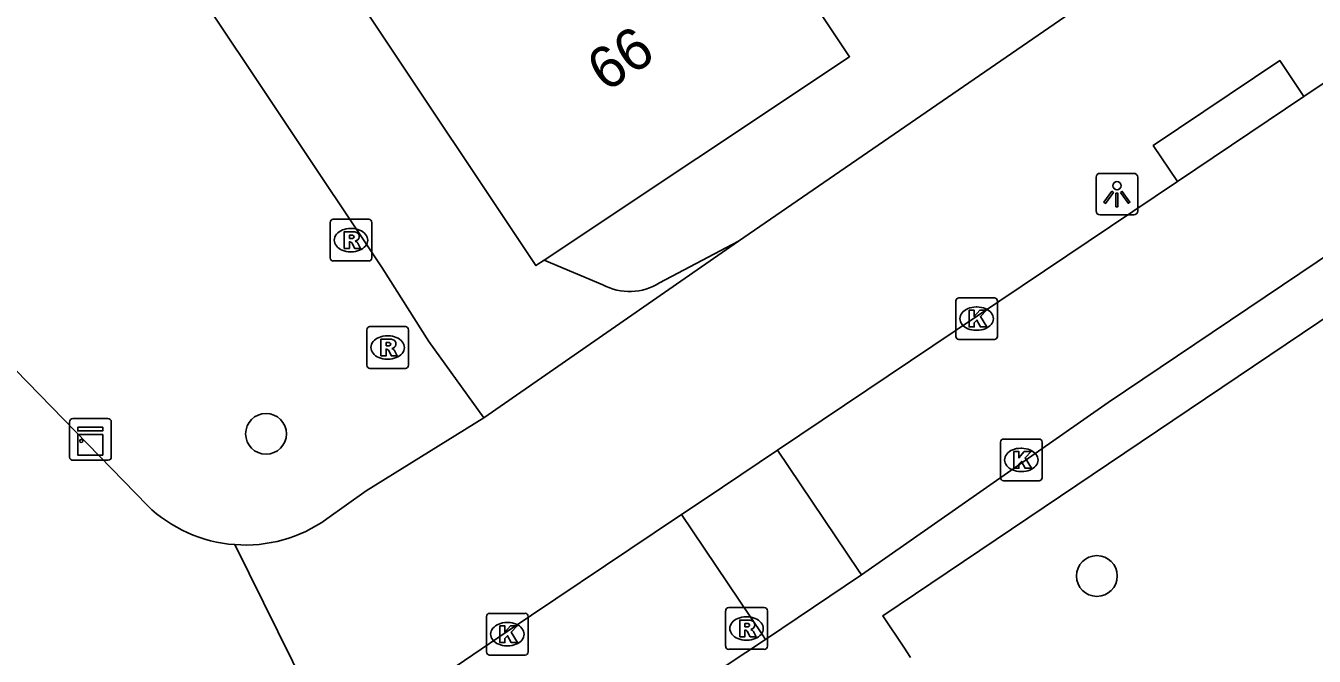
# Model space of a CAD drawing. Extents: x 159961 to 160856, y 382704 to 383353.
# Drawn here: x 160395.57 to 160426.46, y 382866.43 to 382881.55 of the extents above; entities that cross this region are included whole.
import ezdxf

# ---------------------------------------------------------------- set-up
doc = ezdxf.new("R2010")
doc.units = 0
for name, color, linetype in [('IMGEO_Boom', 7, 'Continuous'), ('IMGEO_Kast', 7, 'Continuous'), ('IMGEO_Kolk', 7, 'Continuous'), ('IMGEO_Lichtpunt', 7, 'Continuous'), ('IMGEO_Pand', 7, 'Continuous'), ('IMGEO_Pand_nummerreeks', 7, 'Continuous'), ('IMGEO_Rijbaan_lokaal_open', 7, 'Continuous'), ('IMGEO_Rioolput', 7, 'Continuous'), ('IMGEO_Voetpad_open', 7, 'Continuous')]:
    doc.layers.add(name, color=color, linetype=linetype)

msp = doc.modelspace()

# ---------------------------------------------------------------- linework, layer by layer
at = {"layer": 'IMGEO_Boom'}
for centre in [(160401.332, 382871.765), (160421.253, 382868.356)]:
    msp.add_circle(centre, 0.489, dxfattribs=at)
at = {"layer": 'IMGEO_Kast'}
for p, q in [((160396.697, 382872.131), (160397.538, 382872.131)), ((160397.538, 382872.131), (160396.697, 382872.131)), ((160396.622, 382871.206), (160396.622, 382872.047)), ((160396.622, 382872.047), (160396.622, 382871.206)), ((160397.622, 382872.056), (160397.622, 382871.215)), ((160397.622, 382871.215), (160397.622, 382872.056)), ((160397.547, 382871.131), (160396.706, 382871.131)), ((160396.706, 382871.131), (160397.547, 382871.131))]:
    msp.add_line(p, q, dxfattribs=at)
for points in [[(160396.817, 382871.921), (160397.417, 382871.921), (160397.417, 382871.836), (160396.817, 382871.836), (160396.817, 382871.921)], [(160396.817, 382871.746), (160397.417, 382871.746), (160397.417, 382871.257), (160396.817, 382871.257), (160396.817, 382871.746)]]:
    msp.add_lwpolyline(points, dxfattribs=at)
msp.add_circle((160396.901, 382871.595), 0.0377, dxfattribs=at)
for centre, start, end in [((160396.7, 382872.053), 92.4484, 184.2845), ((160396.7, 382872.053), 92.4484, 184.2845), ((160397.544, 382872.053), 2.4484, 94.2845), ((160397.544, 382872.053), 2.4484, 94.2845), ((160396.7, 382871.209), 182.4484, 274.2845), ((160396.7, 382871.209), 182.4484, 274.2845), ((160397.544, 382871.209), 272.4484, 4.2845), ((160397.544, 382871.209), 272.4484, 4.2845)]:
    msp.add_arc(centre, 0.0779, start, end, dxfattribs=at)
at = {"layer": 'IMGEO_Kolk'}
for p, q in [((160417.869, 382874.101), (160417.869, 382874.953)), ((160417.944, 382875.027), (160418.796, 382875.027)), ((160418.87, 382874.953), (160418.87, 382874.101)), ((160418.357, 382874.807), (160418.382, 382874.807)), ((160418.38, 382874.247), (160418.355, 382874.247)), ((160418.796, 382874.027), (160417.944, 382874.027)), ((160418.939, 382870.713), (160418.939, 382871.565)), ((160419.014, 382871.639), (160419.866, 382871.639)), ((160419.94, 382871.565), (160419.94, 382870.713)), ((160419.427, 382871.419), (160419.452, 382871.419)), ((160419.45, 382870.859), (160419.425, 382870.859)), ((160419.866, 382870.639), (160419.014, 382870.639)), ((160406.692, 382867.46), (160407.544, 382867.46)), ((160406.617, 382866.534), (160406.617, 382867.386)), ((160407.105, 382867.24), (160407.13, 382867.24)), ((160407.618, 382867.386), (160407.618, 382866.534)), ((160407.128, 382866.68), (160407.103, 382866.68)), ((160407.544, 382866.46), (160406.692, 382866.46))]:
    msp.add_line(p, q, dxfattribs=at)
for points in [[(160417.869, 382874.101), (160417.869, 382874.953)], [(160417.944, 382875.027), (160418.796, 382875.027)], [(160418.87, 382874.953), (160418.87, 382874.101)], [(160418.19, 382874.727), (160418.313, 382874.727), (160418.313, 382874.576), (160418.443, 382874.727), (160418.607, 382874.727), (160418.461, 382874.576), (160418.614, 382874.327), (160418.462, 382874.327), (160418.377, 382874.491), (160418.313, 382874.424), (160418.313, 382874.327), (160418.19, 382874.327), (160418.19, 382874.727)], [(160418.796, 382874.027), (160417.944, 382874.027)], [(160418.939, 382870.713), (160418.939, 382871.565)], [(160419.014, 382871.639), (160419.866, 382871.639)], [(160419.94, 382871.565), (160419.94, 382870.713)], [(160419.26, 382871.339), (160419.383, 382871.339), (160419.383, 382871.188), (160419.513, 382871.339), (160419.677, 382871.339), (160419.531, 382871.188), (160419.684, 382870.939), (160419.532, 382870.939), (160419.447, 382871.103), (160419.383, 382871.036), (160419.383, 382870.939), (160419.26, 382870.939), (160419.26, 382871.339)], [(160419.866, 382870.639), (160419.014, 382870.639)], [(160406.692, 382867.46), (160407.544, 382867.46)], [(160406.617, 382866.534), (160406.617, 382867.386)], [(160406.938, 382867.16), (160407.061, 382867.16), (160407.061, 382867.009), (160407.191, 382867.16), (160407.355, 382867.16), (160407.209, 382867.009), (160407.362, 382866.76), (160407.21, 382866.76), (160407.125, 382866.924), (160407.061, 382866.857), (160407.061, 382866.76), (160406.938, 382866.76), (160406.938, 382867.16)], [(160407.618, 382867.386), (160407.618, 382866.534)], [(160407.544, 382866.46), (160406.692, 382866.46)]]:
    msp.add_lwpolyline(points, dxfattribs=at)
for centre, start, end in [((160417.946, 382874.951), 91.552, 178.448), ((160417.946, 382874.951), 91.552, 178.448), ((160418.794, 382874.951), 1.552, 88.448), ((160418.794, 382874.951), 1.552, 88.448), ((160417.946, 382874.103), 181.552, 268.448), ((160417.946, 382874.103), 181.552, 268.448), ((160418.794, 382874.103), 271.552, 358.448), ((160418.794, 382874.103), 271.552, 358.448), ((160419.016, 382871.563), 91.552, 178.448), ((160419.016, 382871.563), 91.552, 178.448), ((160419.864, 382871.563), 1.552, 88.448), ((160419.864, 382871.563), 1.552, 88.448), ((160419.016, 382870.715), 181.552, 268.448), ((160419.016, 382870.715), 181.552, 268.448), ((160419.864, 382870.715), 271.552, 358.448), ((160419.864, 382870.715), 271.552, 358.448), ((160406.694, 382867.384), 91.552, 178.448), ((160406.694, 382867.384), 91.552, 178.448), ((160407.542, 382867.384), 1.552, 88.448), ((160407.542, 382867.384), 1.552, 88.448), ((160406.694, 382866.536), 181.552, 268.448), ((160406.694, 382866.536), 181.552, 268.448), ((160407.542, 382866.536), 271.552, 358.448), ((160407.542, 382866.536), 271.552, 358.448)]:
    msp.add_arc(centre, 0.0765, start, end, dxfattribs=at)
for centre, major_axis, ratio, start_param, end_param in [((160418.356, 382874.527), (-0.387, 0.002), 0.722429, 4.712389, 7.853982), ((160418.381, 382874.527), (-0.39, 0.002), 0.717154, 1.570796, 4.712389), ((160419.426, 382871.139), (-0.387, 0.002), 0.722429, 4.712389, 7.853982), ((160419.451, 382871.139), (-0.39, 0.002), 0.717154, 1.570796, 4.712389), ((160407.104, 382866.96), (-0.387, 0.002), 0.722429, 4.712389, 7.853982), ((160407.129, 382866.96), (-0.39, 0.002), 0.717154, 1.570796, 4.712389)]:
    msp.add_ellipse(centre, major_axis=major_axis, ratio=ratio, start_param=start_param, end_param=end_param, dxfattribs=at)
at = {"layer": 'IMGEO_Lichtpunt'}
for p, q in [((160422.137, 382878.012), (160421.329, 382878.012)), ((160422.137, 382878.012), (160421.329, 382878.012)), ((160421.235, 382877.917), (160421.235, 382877.11)), ((160421.235, 382877.917), (160421.235, 382877.11)), ((160422.231, 382877.11), (160422.231, 382877.917)), ((160422.231, 382877.11), (160422.231, 382877.917)), ((160421.329, 382877.016), (160422.137, 382877.016)), ((160421.329, 382877.016), (160422.137, 382877.016))]:
    msp.add_line(p, q, dxfattribs=at)
for points in [[(160421.609, 382877.581), (160421.648, 382877.553), (160421.46, 382877.291), (160421.422, 382877.318), (160421.609, 382877.581)], [(160421.711, 382877.533), (160421.758, 382877.533), (160421.758, 382877.211), (160421.711, 382877.211), (160421.711, 382877.533)], [(160421.821, 382877.553), (160421.859, 382877.58), (160422.046, 382877.318), (160422.007, 382877.29), (160421.821, 382877.553)]]:
    msp.add_lwpolyline(points, dxfattribs=at)
msp.add_circle((160421.734, 382877.715), 0.0994, dxfattribs=at)
for centre, start, end in [((160421.329, 382877.917), 90, 180), ((160421.329, 382877.917), 90, 180), ((160422.137, 382877.917), 0, 90), ((160422.137, 382877.917), 0, 90), ((160421.329, 382877.11), 180, 270), ((160421.329, 382877.11), 180, 270), ((160422.137, 382877.11), 270, 0), ((160422.137, 382877.11), 270, 360)]:
    msp.add_arc(centre, 0.0946, start, end, dxfattribs=at)
at = {"layer": 'IMGEO_Pand'}
for points in [[(160411.318, 382886.819), (160415.322, 382880.808), (160408.003, 382875.932)], [(160408.003, 382875.932), (160407.803, 382875.799), (160403.799, 382881.809)]]:
    msp.add_lwpolyline(points, dxfattribs=at)
at = {"layer": 'IMGEO_Rijbaan_lokaal_open'}
for points in [[(160458.264, 382897.258), (160421.52, 382872.518), (160415.611, 382868.38)], [(160426.218, 382879.854), (160426.869, 382880.292)], [(160423.183, 382877.815), (160426.218, 382879.854)], [(160413.594, 382871.373), (160423.183, 382877.815)], [(160413.594, 382871.373), (160411.835, 382870.191), (160411.294, 382869.828)], [(160415.611, 382868.38), (160415.535, 382868.488), (160413.594, 382871.373)], [(160411.294, 382869.828), (160410.639, 382869.388), (160407.114, 382867.023), (160402.993, 382864.227)], [(160413.308, 382866.834), (160413.237, 382866.941), (160411.294, 382869.828)], [(160415.611, 382868.38), (160413.308, 382866.834)], [(160406.587, 382862.392), (160413.308, 382866.834)]]:
    msp.add_lwpolyline(points, dxfattribs=at)
at = {"layer": 'IMGEO_Rioolput'}
for p, q in [((160402.868, 382875.984), (160402.868, 382876.836)), ((160402.943, 382876.91), (160403.795, 382876.91)), ((160403.869, 382876.836), (160403.869, 382875.984)), ((160403.356, 382876.69), (160403.381, 382876.69)), ((160403.379, 382876.13), (160403.354, 382876.13)), ((160403.795, 382875.91), (160402.943, 382875.91)), ((160403.747, 382873.409), (160403.747, 382874.261)), ((160403.822, 382874.335), (160404.674, 382874.335)), ((160404.748, 382874.261), (160404.748, 382873.409)), ((160404.235, 382874.115), (160404.26, 382874.115)), ((160404.674, 382873.335), (160403.822, 382873.335)), ((160404.258, 382873.555), (160404.233, 382873.555)), ((160412.352, 382866.671), (160412.352, 382867.523)), ((160412.427, 382867.597), (160413.279, 382867.597)), ((160413.353, 382867.523), (160413.353, 382866.671)), ((160412.84, 382867.377), (160412.865, 382867.377)), ((160412.863, 382866.817), (160412.838, 382866.817)), ((160413.279, 382866.597), (160412.427, 382866.597))]:
    msp.add_line(p, q, dxfattribs=at)
for points in [[(160402.868, 382875.984), (160402.868, 382876.836)], [(160402.943, 382876.91), (160403.795, 382876.91)], [(160403.869, 382876.836), (160403.869, 382875.984)], [(160403.457, 382876.608), (160403.205, 382876.61), (160403.205, 382876.21)], [(160403.383, 382876.529), (160403.329, 382876.529), (160403.329, 382876.448)], [(160403.329, 382876.448), (160403.381, 382876.448)], [(160403.205, 382876.21), (160403.329, 382876.21), (160403.329, 382876.372), (160403.34, 382876.372)], [(160403.387, 382876.343), (160403.458, 382876.21), (160403.598, 382876.21), (160403.533, 382876.336)], [(160403.795, 382875.91), (160402.943, 382875.91)], [(160403.747, 382873.409), (160403.747, 382874.261)], [(160403.822, 382874.335), (160404.674, 382874.335)], [(160404.748, 382874.261), (160404.748, 382873.409)], [(160404.336, 382874.033), (160404.084, 382874.035), (160404.084, 382873.635)], [(160404.262, 382873.954), (160404.208, 382873.954), (160404.208, 382873.873)], [(160404.084, 382873.635), (160404.208, 382873.635), (160404.208, 382873.797), (160404.219, 382873.797)], [(160404.208, 382873.873), (160404.26, 382873.873)], [(160404.266, 382873.768), (160404.337, 382873.635), (160404.477, 382873.635), (160404.412, 382873.761)], [(160404.674, 382873.335), (160403.822, 382873.335)], [(160412.352, 382866.671), (160412.352, 382867.523)], [(160412.427, 382867.597), (160413.279, 382867.597)], [(160413.353, 382867.523), (160413.353, 382866.671)], [(160412.941, 382867.295), (160412.689, 382867.297), (160412.689, 382866.897)], [(160412.867, 382867.216), (160412.813, 382867.216), (160412.813, 382867.135)], [(160412.813, 382867.135), (160412.865, 382867.135)], [(160412.689, 382866.897), (160412.813, 382866.897), (160412.813, 382867.059), (160412.824, 382867.059)], [(160412.871, 382867.03), (160412.942, 382866.897), (160413.082, 382866.897), (160413.017, 382867.023)], [(160413.279, 382866.597), (160412.427, 382866.597)]]:
    msp.add_lwpolyline(points, dxfattribs=at)
for centre, radius, start, end in [((160402.945, 382876.834), 0.0765, 91.552, 178.448), ((160402.945, 382876.834), 0.0765, 91.552, 178.448), ((160403.793, 382876.834), 0.0765, 1.552, 88.448), ((160403.793, 382876.834), 0.0765, 1.552, 88.448), ((160403.365, 382876.637), 0.19, 274.7715, 282.9687), ((160403.389, 382876.433), 0.0964, 77.0061, 93.1865), ((160403.403, 382876.49), 0.0378, 276.6634, 79.6772), ((160403.456, 382876.498), 0.109, 350.3612, 89.416), ((160403.454, 382876.498), 0.112, 277.5842, 350.9817), ((160403.339, 382876.319), 0.0533, 26.0293, 88.6989), ((160403.438, 382876.283), 0.108, 29.5134, 73.7905), ((160402.945, 382875.986), 0.0765, 181.552, 268.448), ((160402.945, 382875.986), 0.0765, 181.552, 268.448), ((160403.793, 382875.986), 0.0765, 271.552, 358.448), ((160403.793, 382875.986), 0.0765, 271.552, 358.448), ((160403.824, 382874.259), 0.0765, 91.552, 178.448), ((160403.824, 382874.259), 0.0765, 91.552, 178.448), ((160404.672, 382874.259), 0.0765, 1.552, 88.448), ((160404.672, 382874.259), 0.0765, 1.552, 88.448), ((160404.268, 382873.858), 0.0964, 77.0061, 93.1865), ((160404.282, 382873.915), 0.0378, 276.6634, 79.6772), ((160404.335, 382873.923), 0.109, 350.3612, 89.416), ((160404.218, 382873.744), 0.0533, 26.0293, 88.6989), ((160404.244, 382874.062), 0.19, 274.7715, 282.9687), ((160404.333, 382873.923), 0.112, 277.5842, 350.9817), ((160404.317, 382873.708), 0.108, 29.5134, 73.7905), ((160403.824, 382873.411), 0.0765, 181.552, 268.448), ((160403.824, 382873.411), 0.0765, 181.552, 268.448), ((160404.672, 382873.411), 0.0765, 271.552, 358.448), ((160404.672, 382873.411), 0.0765, 271.552, 358.448), ((160412.429, 382867.521), 0.0765, 91.552, 178.448), ((160412.429, 382867.521), 0.0765, 91.552, 178.448), ((160413.277, 382867.521), 0.0765, 1.552, 88.448), ((160413.277, 382867.521), 0.0765, 1.552, 88.448), ((160412.849, 382867.324), 0.19, 274.7715, 282.9687), ((160412.873, 382867.12), 0.0964, 77.0061, 93.1865), ((160412.887, 382867.177), 0.0378, 276.6634, 79.6772), ((160412.94, 382867.185), 0.109, 350.3612, 89.416), ((160412.938, 382867.185), 0.112, 277.5842, 350.9817), ((160412.823, 382867.006), 0.0533, 26.0293, 88.6989), ((160412.922, 382866.97), 0.108, 29.5134, 73.7905), ((160412.429, 382866.673), 0.0765, 181.552, 268.448), ((160412.429, 382866.673), 0.0765, 181.552, 268.448), ((160413.277, 382866.673), 0.0765, 271.552, 358.448), ((160413.277, 382866.673), 0.0765, 271.552, 358.448)]:
    msp.add_arc(centre, radius, start, end, dxfattribs=at)
for centre, major_axis, ratio, start_param, end_param in [((160403.355, 382876.41), (-0.387, 0.002), 0.722429, 4.712389, 7.853982), ((160403.38, 382876.41), (-0.39, 0.002), 0.717154, 1.570796, 4.712389), ((160404.234, 382873.835), (-0.387, 0.002), 0.722429, 4.712389, 7.853982), ((160404.259, 382873.835), (-0.39, 0.002), 0.717154, 1.570796, 4.712389), ((160412.839, 382867.097), (-0.387, 0.002), 0.722429, 4.712389, 7.853982), ((160412.864, 382867.097), (-0.39, 0.002), 0.717154, 1.570796, 4.712389)]:
    msp.add_ellipse(centre, major_axis=major_axis, ratio=ratio, start_param=start_param, end_param=end_param, dxfattribs=at)
at = {"layer": 'IMGEO_Voetpad_open'}
for points in [[(160406.557, 382872.149), (160405.236, 382873.976), (160404.113, 382875.743), (160399.496, 382882.677), (160396.518, 382886.833), (160392.707, 382892.722), (160391.172, 382895.093), (160390.183, 382896.611)], [(160423.19, 382883.633), (160412.656, 382876.385)], [(160423.183, 382877.815), (160422.603, 382878.678), (160425.638, 382880.717), (160426.218, 382879.854)], [(160398.488, 382870.043), (160390.139, 382878.62), (160389.004, 382879.786)], [(160416.783, 382866.403), (160416.621, 382866.647), (160416.118, 382867.403), (160433.527, 382879.124)], [(160412.656, 382876.385), (160406.557, 382872.149)], [(160412.656, 382876.385), (160410.766, 382875.384)], [(160409.407, 382875.338), (160408.003, 382875.932)], [(160402.789, 382869.724), (160403.735, 382870.394), (160406.557, 382872.149)], [(160402.993, 382864.227), (160400.581, 382869.108)]]:
    msp.add_lwpolyline(points, dxfattribs=at)
for centre, radius, start, end in [((160410.047, 382876.531), 1.354, 241.791, 302.0863), ((160400.834, 382872.485), 3.386, 226.1447, 265.712), ((160400.831, 382872.476), 3.378, 265.7519, 305.4247)]:
    msp.add_arc(centre, radius, start, end, dxfattribs=at)

# ---------------------------------------------------------------- texts
at = {"layer": 'IMGEO_Pand_nummerreeks'}
msp.add_text('66', height=1, rotation=33.6707, dxfattribs=at).set_placement((160409.478, 382879.943))

doc.saveas('drawing.dxf')
